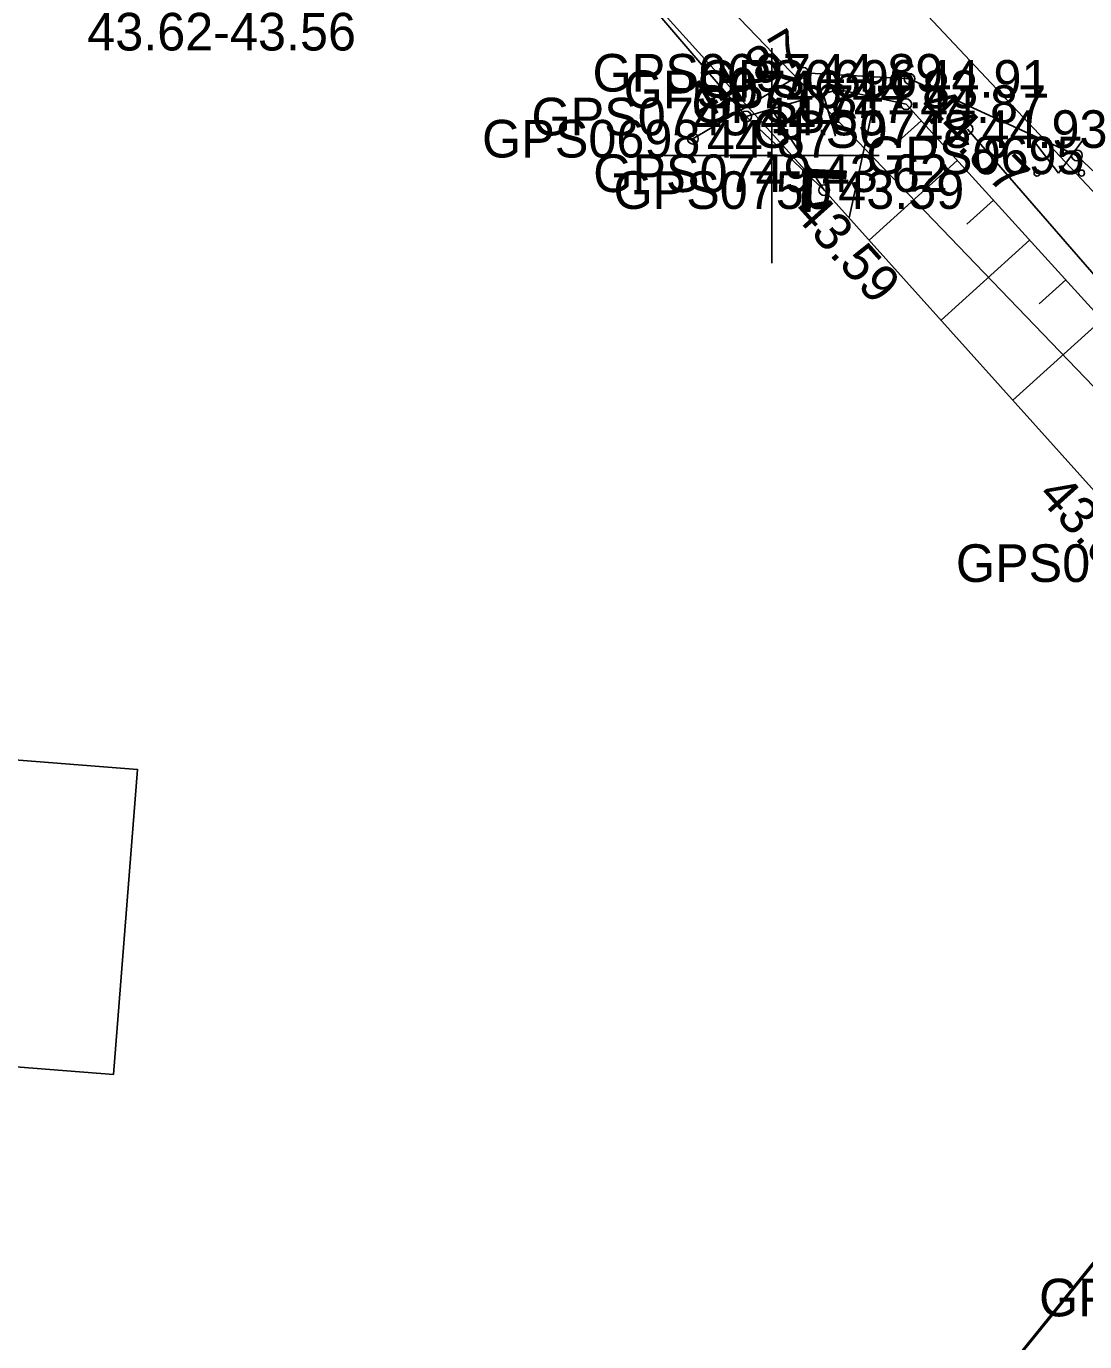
# Model space of a CAD drawing. Extents: x 551623 to 559850, y 6561220 to 6567135.
# Drawn here: x 557236.14 to 557255.82, y 6565677.93 to 6565702.41 of the extents above; entities that cross this region are included whole.
import ezdxf

# ---------------------------------------------------------------- set-up
doc = ezdxf.new("R2010")
doc.units = 0
for name, color, linetype in [('HALJASTUS', 7, 'Continuous'), ('Hoone Kõrval- või tootmishoone', 7, 'Continuous'), ('KORGUS-EH2000', 7, 'Continuous'), ('MOOTKORG-EH2000', 7, 'Continuous'), ('MOOTMPUNKT', 7, 'Continuous'), ('MOOTNR', 7, 'Continuous'), ('MOOTPIIR', 7, 'Continuous'), ('MPKAABEL', 7, 'Continuous'), ('PIIR', 7, 'Continuous'), ('RELJEEF', 7, 'Continuous'), ('TEE', 7, 'Continuous'), ('TRUUP', 7, 'Continuous'), ('VORK', 7, 'Continuous')]:
    doc.layers.add(name, color=color, linetype=linetype)

msp = doc.modelspace()

# ---------------------------------------------------------------- linework, layer by layer
at = {"layer": 'HALJASTUS'}
for p, q in [((557254.87, 6565700.282), (557255.334, 6565699.676)), ((557255.334, 6565699.676), (557255.779, 6565700.282))]:
    msp.add_line(p, q, dxfattribs=at)
msp.add_lwpolyline([(557262.843, 6565683.164), (557264.095, 6565685.362), (557264.256, 6565686.981), (557264.047, 6565688.52), (557253.64, 6565700.494)], dxfattribs=at)
for centre in [(557254.932, 6565699.676), (557255.761, 6565699.676)]:
    msp.add_circle(centre, 0.055, dxfattribs=at)
at = {"layer": 'Hoone Kõrval- või tootmishoone'}
msp.add_lwpolyline([(557228.989, 6565690.794), (557233.827, 6565690.415), (557233.711, 6565688.935), (557238.205, 6565688.582), (557237.76, 6565682.907), (557232.47, 6565683.321), (557232.589, 6565684.85), (557228.548, 6565685.167)], close=True, dxfattribs=at)
at = {"layer": 'KORGUS-EH2000'}
for centre in [(557252.498, 6565700.957), (557248.534, 6565700.315), (557255.675, 6565700.004), (557250.977, 6565699.359)]:
    msp.add_circle(centre, 0.1, dxfattribs=at)
at = {"layer": 'MOOTMPUNKT'}
for centre in [(557250.588, 6565701.541), (557252.561, 6565701.428), (557251.236, 6565701.233), (557252.498, 6565700.957), (557249.523, 6565700.727), (557253.64, 6565700.494), (557248.534, 6565700.315), (557255.675, 6565700.004), (557250.671, 6565699.673), (557250.977, 6565699.359)]:
    msp.add_circle(centre, 0.1, dxfattribs=at)
at = {"layer": 'MOOTPIIR'}
msp.add_lwpolyline([(557245.71, 6565705.182), (557249.523, 6565700.727), (557250.977, 6565699.359), (557257.203, 6565692.419), (557260.096, 6565689.551), (557261.366, 6565687.733), (557261.382, 6565686.012), (557250.878, 6565673.083), (557244.105, 6565664.23), (557238.538, 6565656.275), (557235.208, 6565649.179), (557238.781, 6565648.589), (557235.396, 6565637.24)], dxfattribs=at)
at = {"layer": 'MPKAABEL'}
msp.add_lwpolyline([(557235.047, 6565735.125), (557234.281, 6565734.359), (557231.77, 6565732.551), (557229, 6565729.371), (557228.121, 6565728.559), (557228.07, 6565728.02), (557229.129, 6565727.27), (557229.661, 6565726.85), (557231.346, 6565725.176), (557244.421, 6565711.623), (557261.97, 6565692.96), (557263.956, 6565690.384), (557264.984, 6565686.986), (557264.272, 6565683.559), (557259.573, 6565676.019), (557251.607, 6565666.164), (557246.537, 6565659.579), (557242.919, 6565652.865), (557241, 6565647.102), (557236.37, 6565633.268)], dxfattribs=at)
at = {"layer": 'PIIR'}
msp.add_lwpolyline([(557235.81, 6565635.09), (557239.68, 6565647.67), (557244.92, 6565658.88), (557253.96, 6565672.24), (557262.21, 6565684.68), (557262.54, 6565687.68), (557261.47, 6565690), (557221.04, 6565732.05), (557230.16, 6565740.29), (557240.48, 6565729.5), (557239.06, 6565725.02), (557259.16, 6565704), (557268.27, 6565694.5), (557270.57, 6565689.21), (557270.34, 6565682.02), (557261.04, 6565668.36), (557251.91, 6565654.93), (557247.16, 6565644.8), (557243.52, 6565632.96)], dxfattribs=at)
msp.add_lwpolyline([(557221.04, 6565732.05), (557261.47, 6565690), (557262.54, 6565687.68), (557262.21, 6565684.68), (557253.96, 6565672.24), (557244.92, 6565658.88), (557239.68, 6565647.67), (557235.81, 6565635.09), (557232.31, 6565621.12), (557216.16, 6565551.43), (557215.43, 6565552.43), (557210.88, 6565558.36), (557206.12, 6565554.71), (557205.13, 6565556), (557165.18, 6565662.77)], close=True, dxfattribs=at)
at = {"layer": 'RELJEEF'}
for p, q in [((557250.954, 6565701.15), (557251.188, 6565700.36)), ((557251.926, 6565701.082), (557251.437, 6565698.845)), ((557249.995, 6565700.867), (557250.977, 6565699.359)), ((557252.777, 6565700.65), (557252.288, 6565700.206)), ((557253.449, 6565699.91), (557251.814, 6565698.425)), ((557254.121, 6565699.169), (557253.629, 6565698.723)), ((557254.793, 6565698.429), (557253.15, 6565696.937)), ((557255.466, 6565697.689), (557254.971, 6565697.24)), ((557256.138, 6565696.948), (557254.485, 6565695.448))]:
    msp.add_line(p, q, dxfattribs=at)
for points in [[(557237.349, 6565648.232), (557240.953, 6565654.802), (557246.628, 6565663.155), (557253.13, 6565671.991), (557262.868, 6565683.997), (557263.672, 6565685.69), (557263.904, 6565687.185), (557262.999, 6565689.393), (557252.498, 6565700.957), (557251.236, 6565701.233), (557249.523, 6565700.727)], [(557235.208, 6565649.179), (557238.538, 6565656.275), (557244.105, 6565664.23), (557250.878, 6565673.083), (557261.382, 6565686.111), (557261.366, 6565687.733), (557260.096, 6565689.551), (557257.203, 6565692.419), (557250.977, 6565699.359)]]:
    msp.add_lwpolyline(points, dxfattribs=at)
at = {"layer": 'TEE'}
msp.add_lwpolyline([(557248.534, 6565700.315), (557250.588, 6565701.541), (557252.561, 6565701.428), (557255.675, 6565700.004), (557263.28, 6565692.788), (557265.752, 6565688.834), (557265.619, 6565684.843), (557264.354, 6565681.784), (557261.608, 6565677.494), (557253.875, 6565668.497), (557248.431, 6565661.461), (557243.679, 6565653.861), (557240.62, 6565646.869), (557237.728, 6565637.954), (557234.239, 6565624.488), (557231.922, 6565613.779)], dxfattribs=at)
at = {"layer": 'TRUUP'}
for p, q in [((557250.671, 6565699.673), (557244.159, 6565706.892)), ((557250.603, 6565699.748), (557250.563, 6565698.971)), ((557250.73, 6565699.444), (557250.592, 6565699.523)), ((557250.732, 6565699.472), (557250.593, 6565699.551)), ((557250.733, 6565699.5), (557250.595, 6565699.579)), ((557250.735, 6565699.528), (557250.596, 6565699.607)), ((557250.736, 6565699.556), (557250.598, 6565699.635)), ((557250.737, 6565699.584), (557250.599, 6565699.663)), ((557250.765, 6565699.597), (557250.6, 6565699.691)), ((557250.82, 6565699.594), (557250.602, 6565699.719)), ((557251.381, 6565699.708), (557250.603, 6565699.748)), ((557250.876, 6565699.591), (557250.603, 6565699.747)), ((557250.671, 6565699.673), (557250.634, 6565698.967)), ((557250.931, 6565699.588), (557250.657, 6565699.745)), ((557251.377, 6565699.637), (557250.671, 6565699.673)), ((557250.738, 6565699.598), (557250.706, 6565698.963)), ((557250.987, 6565699.586), (557250.712, 6565699.742)), ((557251.373, 6565699.566), (557250.738, 6565699.598)), ((557251.042, 6565699.583), (557250.768, 6565699.739)), ((557251.098, 6565699.58), (557250.823, 6565699.737)), ((557251.153, 6565699.577), (557250.879, 6565699.734)), ((557251.209, 6565699.574), (557250.934, 6565699.731)), ((557251.264, 6565699.571), (557250.99, 6565699.728)), ((557251.32, 6565699.568), (557251.045, 6565699.725)), ((557251.373, 6565699.567), (557251.1, 6565699.722)), ((557251.375, 6565699.595), (557251.156, 6565699.719)), ((557251.376, 6565699.623), (557251.211, 6565699.717)), ((557251.378, 6565699.651), (557251.267, 6565699.714)), ((557251.379, 6565699.679), (557251.322, 6565699.711)), ((557251.373, 6565699.566), (557251.381, 6565699.708)), ((557250.719, 6565699.221), (557250.58, 6565699.3)), ((557250.72, 6565699.248), (557250.582, 6565699.327)), ((557250.722, 6565699.276), (557250.583, 6565699.355)), ((557250.723, 6565699.304), (557250.585, 6565699.383)), ((557250.725, 6565699.332), (557250.586, 6565699.411)), ((557250.726, 6565699.36), (557250.587, 6565699.439)), ((557250.727, 6565699.388), (557250.589, 6565699.467)), ((557250.729, 6565699.416), (557250.59, 6565699.495)), ((557250.706, 6565698.969), (557250.567, 6565699.048)), ((557250.707, 6565698.997), (557250.569, 6565699.076)), ((557250.709, 6565699.025), (557250.57, 6565699.104)), ((557250.71, 6565699.053), (557250.572, 6565699.132)), ((557250.712, 6565699.081), (557250.573, 6565699.16)), ((557250.713, 6565699.109), (557250.575, 6565699.188)), ((557250.714, 6565699.137), (557250.576, 6565699.216)), ((557250.716, 6565699.165), (557250.577, 6565699.244)), ((557250.717, 6565699.193), (557250.579, 6565699.272)), ((557250.706, 6565698.963), (557250.563, 6565698.971)), ((557250.606, 6565698.969), (557250.564, 6565698.992)), ((557250.661, 6565698.966), (557250.566, 6565699.02))]:
    msp.add_line(p, q, dxfattribs=at)
at = {"layer": 'VORK'}
for p, q in [((557250, 6565702), (557250, 6565698)), ((557248, 6565700), (557252, 6565700))]:
    msp.add_line(p, q, dxfattribs=at)

# ---------------------------------------------------------------- texts
at = {"layer": 'KORGUS-EH2000'}
for s, rotation, p in [(' 44.87', 30.8085, (557248.444, 6565700.466)), (' 44.87', 315.3039, (557252.506, 6565701.051)), (' 43.59', 311.8981, (557250.184, 6565699.133)), (' 43.64', 311.8981, (557254.745, 6565693.857))]:
    msp.add_text(s, height=0.7, rotation=rotation, dxfattribs=at).set_placement(p)
at = {"layer": 'MOOTKORG-EH2000'}
for s, p in [(' 44.89', (557250.588, 6565701.191)), (' 44.91', (557252.561, 6565701.078)), (' 44.83', (557251.236, 6565700.883)), (' 44.87', (557252.498, 6565700.607)), (' 44.85', (557249.523, 6565700.377)), (' 44.93', (557253.64, 6565700.144)), (' 44.87', (557248.534, 6565699.965)), (' 43.62', (557250.671, 6565699.323)), (' 43.59', (557250.977, 6565699.009))]:
    msp.add_text(s, height=0.7, dxfattribs=at).set_placement(p)
at = {"layer": 'MOOTNR'}
for s, p in [('GPS0697 ', (557246.668, 6565701.191)), ('GPS0696 ', (557248.641, 6565701.078)), ('GPS0746 ', (557247.246, 6565700.883)), ('GPS0747 ', (557248.508, 6565700.607)), ('GPS0745 ', (557245.533, 6565700.377)), ('GPS0748 ', (557249.65, 6565700.144)), ('GPS0698 ', (557244.614, 6565699.965)), ('GPS0695 ', (557251.756, 6565699.654)), ('GPS0749 ', (557246.681, 6565699.323)), ('GPS0750 ', (557247.057, 6565699.009)), ('GPS0751 ', (557253.424, 6565692.069)), ('GPS0764 ', (557254.971, 6565678.406))]:
    msp.add_text(s, height=0.7, dxfattribs=at).set_placement(p)
at = {"layer": 'TRUUP'}
msp.add_text('43.62-43.56', height=0.7, dxfattribs=at).set_placement((557237.273, 6565701.956))

doc.saveas('drawing.dxf')
